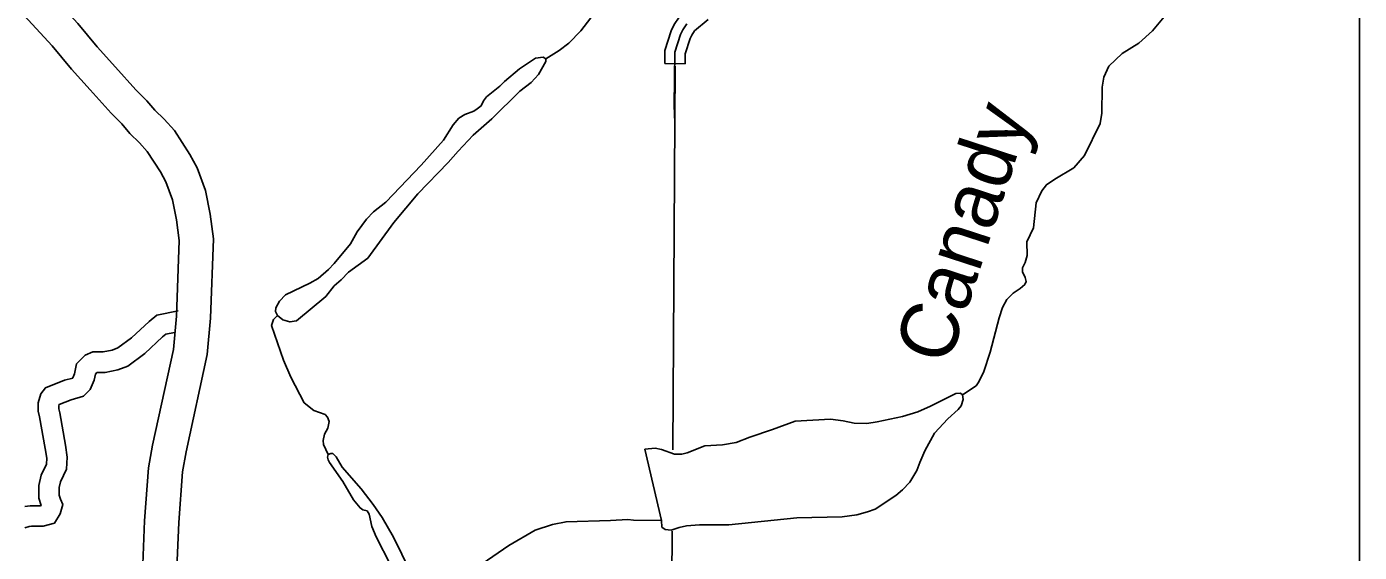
# Model space of a CAD drawing. Extents: x 1373862 to 1376999, y 1168398 to 1170455.
# Drawn here: x 1375987.3 to 1376182.8, y 1168606.3 to 1168683.4 of the extents above; entities that cross this region are included whole.
import ezdxf

# ---------------------------------------------------------------- set-up
doc = ezdxf.new("R2010")
doc.units = 0
for name, color, linetype in [('Level 10', 7, 'Continuous'), ('Level 35', 7, 'Continuous'), ('Level 45', 7, 'Continuous'), ('Level 46', 7, 'Continuous'), ('Level 5', 7, 'Continuous'), ('R_Draft', 7, 'Continuous')]:
    doc.layers.add(name, color=color, linetype=linetype)

msp = doc.modelspace()

# ---------------------------------------------------------------- linework, layer by layer
at = {"layer": 'Level 10'}
for points in [[(1376009.3, 1168602.9), (1376009.64, 1168610.64), (1376010.17, 1168618.08), (1376010.71, 1168621.05), (1376013.81, 1168635.3), (1376014.28, 1168640.64), (1376014.72, 1168652.3), (1376014.24, 1168655.88), (1376013.54, 1168659.35), (1376012.35, 1168662.69), (1376011.28, 1168664.68), (1376009, 1168668.17), (1376007.49, 1168669.85), (1376006.14, 1168671.17), (1376004.97, 1168672.53), (1376003.37, 1168674.15), (1376000.37, 1168677.47), (1375997.7, 1168680.46), (1375994.86, 1168683.89), (1375987.61, 1168691.78), (1375985.75, 1168693.59)], [(1375984.02, 1168688.29), (1375991.09, 1168680.6), (1375993.91, 1168677.2), (1375996.64, 1168674.13), (1375999.74, 1168670.71), (1376001.29, 1168669.14), (1376002.49, 1168667.75), (1376003.88, 1168666.39), (1376005.02, 1168665.12), (1376006.98, 1168662.12), (1376007.77, 1168660.66), (1376008.71, 1168658.01), (1376009.31, 1168655.06), (1376009.7, 1168652.06), (1376009.29, 1168640.96), (1376008.85, 1168636.05), (1376005.8, 1168622.02), (1376005.21, 1168618.7), (1376004.64, 1168610.93), (1376004.32, 1168603.27)]]:
    msp.add_lwpolyline(points, dxfattribs=at)
at = {"layer": 'Level 35'}
for points in [[(1376063.47, 1168678.69), (1376065.41, 1168679.9), (1376066.85, 1168680.98), (1376068.61, 1168682.81), (1376073, 1168688.56)], [(1376124.58, 1168629.39), (1376126.55, 1168630.72), (1376126.96, 1168631.29), (1376127.69, 1168632.82), (1376128.62, 1168635.65), (1376129.95, 1168640.67), (1376130.45, 1168642.22), (1376131.06, 1168643.39), (1376131.98, 1168644.32), (1376133.03, 1168644.98), (1376133.72, 1168645.59), (1376133.89, 1168646.03), (1376133.74, 1168646.63), (1376133.37, 1168647.42), (1376133.36, 1168648.04), (1376133.74, 1168648.81), (1376134.04, 1168649.83), (1376134.01, 1168651.85), (1376134.99, 1168653.89), (1376135.35, 1168657.55), (1376136.18, 1168659.34), (1376136.88, 1168660.21), (1376138.1, 1168661.05), (1376140.89, 1168662.68), (1376142.45, 1168664.52), (1376144.74, 1168669.18), (1376145.02, 1168670.74), (1376145.07, 1168674.54), (1376145.29, 1168676.02), (1376146.02, 1168677.63), (1376147.98, 1168679.46), (1376150.4, 1168681), (1376152.43, 1168682.8), (1376154.4, 1168685.15)], [(1376063.06, 1168678.92), (1376061.94, 1168678.79), (1376059.59, 1168677.24), (1376057.42, 1168675.39), (1376056.71, 1168674.68), (1376054.78, 1168673.1), (1376054.34, 1168672.51), (1376053.97, 1168671.82), (1376053.41, 1168671.34), (1376052.9, 1168671.01), (1376051.6, 1168670.51), (1376050.7, 1168669.98), (1376049.89, 1168669.03), (1376048.47, 1168666.75), (1376045.2, 1168663.07), (1376040, 1168657.64), (1376038.19, 1168656.26), (1376037.16, 1168655.17), (1376035.78, 1168653.29), (1376034.83, 1168651.56), (1376032.44, 1168648.65), (1376031.58, 1168647.77), (1376030.07, 1168646.48), (1376028.88, 1168645.76), (1376025.28, 1168644.08), (1376024.43, 1168643.13), (1376023.88, 1168642.14), (1376023.81, 1168641.64), (1376024.11, 1168641.02), (1376024.88, 1168640.39), (1376025.95, 1168640.1), (1376026.91, 1168640.27), (1376031.19, 1168643.83), (1376032.43, 1168645.38), (1376033.47, 1168646.28), (1376034.52, 1168647.37), (1376037.37, 1168649.46), (1376041.16, 1168654.68), (1376044.69, 1168658.89), (1376049.15, 1168663.48), (1376050.61, 1168665.16), (1376052.82, 1168667.47), (1376055.54, 1168669.88), (1376059.65, 1168673.93), (1376061.34, 1168675.21), (1376062.37, 1168676.41), (1376063.45, 1168678.32), (1376063.47, 1168678.69), (1376063.06, 1168678.92)], [(1376031.55, 1168620.62), (1376030.88, 1168622.11), (1376030.83, 1168622.69), (1376031, 1168623.61), (1376031.48, 1168624.52), (1376031.68, 1168625.48), (1376031.43, 1168626.14), (1376031.11, 1168626.49), (1376029.47, 1168627.12), (1376028.03, 1168628.24), (1376026.08, 1168632), (1376025.02, 1168634.48), (1376023.26, 1168639.59), (1376023.53, 1168640.45), (1376024.11, 1168641.02)], [(1376080.49, 1168609.96), (1376080.99, 1168609.66), (1376081.85, 1168609.54), (1376083, 1168609.94), (1376084.11, 1168610.18), (1376086.02, 1168610.33), (1376090.32, 1168610.3), (1376100.27, 1168611.34), (1376106.94, 1168611.49), (1376109.07, 1168611.79), (1376110.64, 1168612.21), (1376111.77, 1168612.63), (1376114.78, 1168614.62), (1376115.77, 1168615.44), (1376116.82, 1168616.57), (1376117.89, 1168618.27), (1376118.29, 1168619.47), (1376119.06, 1168621.19), (1376120.47, 1168623.79), (1376122.43, 1168625.88), (1376123.94, 1168627.22), (1376124.35, 1168627.79), (1376124.67, 1168628.71), (1376124.58, 1168629.39), (1376124.28, 1168629.63), (1376123.58, 1168629.61), (1376119.89, 1168627.71), (1376118.03, 1168626.9), (1376115.79, 1168626.23), (1376112.03, 1168625.41), (1376110.56, 1168625.2), (1376108.67, 1168625.25), (1376107.05, 1168625.6), (1376105.21, 1168625.81), (1376100.03, 1168625.55), (1376096.73, 1168624.31), (1376093.4, 1168623.2), (1376091.36, 1168622.39), (1376089.37, 1168622.05), (1376086.8, 1168621.89), (1376084.17, 1168620.87), (1376083.4, 1168620.7), (1376082.32, 1168620.7), (1376080.42, 1168621.35), (1376079.48, 1168621.55), (1376077.98, 1168621.41)], [(1376044.89, 1168596.24), (1376038.58, 1168608.54), (1376037.96, 1168610.09), (1376037.57, 1168611.89), (1376037.26, 1168612.36), (1376036.62, 1168612.53), (1376036.22, 1168612.8), (1376035.26, 1168614.01), (1376033.72, 1168616.66), (1376031.77, 1168619.45), (1376031.54, 1168619.84), (1376031.45, 1168620.24), (1376031.55, 1168620.62), (1376031.96, 1168620.81)], [(1376031.96, 1168620.81), (1376032.24, 1168620.77), (1376032.71, 1168620.28), (1376033.61, 1168618.78), (1376036.37, 1168615.58), (1376038.14, 1168613.31), (1376039.49, 1168611.4), (1376041.11, 1168608.49), (1376044.79, 1168601.03)], [(1376077.98, 1168621.41), (1376080.45, 1168610.95)], [(1376047.64, 1168594.74), (1376050.83, 1168601.79), (1376051.65, 1168602.88), (1376058.05, 1168607.27), (1376061.92, 1168609.53), (1376064.44, 1168610.39), (1376066.44, 1168610.78), (1376072.96, 1168610.95), (1376075.51, 1168611.11), (1376076.3, 1168611.03), (1376080.45, 1168610.95)], [(1376080.45, 1168610.95), (1376080.49, 1168609.96)]]:
    msp.add_lwpolyline(points, dxfattribs=at)
at = {"layer": 'Level 45'}
msp.add_line((1376080.9, 1168678.01), (1376083.89, 1168677.96), dxfattribs=at)
for points in [[(1376086.2, 1168687.69), (1376085.59, 1168686.95), (1376083.03, 1168684.8), (1376082.31, 1168683.71), (1376081.84, 1168682.82), (1376080.93, 1168679.9), (1376080.9, 1168678.01)], [(1376084.14, 1168683.81), (1376083.58, 1168682.96), (1376083.21, 1168682.25), (1376082.4, 1168679.66), (1376082.27, 1168671.84), (1376082.37, 1168669.33)], [(1376087.26, 1168684.44), (1376085.29, 1168682.78), (1376084.89, 1168682.18), (1376084.63, 1168681.67), (1376083.92, 1168679.41), (1376083.89, 1168677.96)]]:
    msp.add_lwpolyline(points, dxfattribs=at)
at = {"layer": 'Level 46'}
for points in [[(1376009.55, 1168641.73), (1376006.45, 1168641.08), (1376005.29, 1168640.15), (1376002.73, 1168637.75), (1376000.73, 1168636.27), (1375999.87, 1168635.97), (1375998.54, 1168635.69), (1375997.06, 1168635.69), (1375995.93, 1168635.2), (1375994.66, 1168633.93), (1375994.35, 1168632.47), (1375994.1, 1168631.87), (1375994.09, 1168631.86), (1375992.9, 1168631.53), (1375990.1, 1168630.43), (1375989.43, 1168629.54), (1375989.04, 1168628.24), (1375989.04, 1168627.02), (1375989.24, 1168626.15), (1375990.06, 1168621.53), (1375990.28, 1168620.12), (1375990.23, 1168619.24), (1375989.45, 1168617.6), (1375989.13, 1168616.1), (1375989.13, 1168614.23), (1375989.45, 1168613.14), (1375989.34, 1168613.11), (1375989.13, 1168613.11), (1375987.86, 1168613.11), (1375987.06, 1168613)], [(1376009.03, 1168638.55), (1376007.76, 1168638.29), (1376007.26, 1168637.88), (1376004.66, 1168635.45), (1376002.16, 1168633.6), (1376000.69, 1168633.07), (1375998.86, 1168632.69), (1375997.68, 1168632.69), (1375997.64, 1168632.67), (1375997.41, 1168632.44), (1375997.22, 1168631.57), (1375996.64, 1168630.17), (1375995.65, 1168629.18), (1375993.85, 1168628.68), (1375992.1, 1168627.99), (1375992.04, 1168627.8), (1375992.04, 1168627.35), (1375992.18, 1168626.73), (1375993.02, 1168622.02), (1375993.3, 1168620.26), (1375993.19, 1168618.48), (1375992.31, 1168616.63), (1375992.13, 1168615.79), (1375992.13, 1168614.67), (1375992.29, 1168614.11), (1375992.62, 1168613.3), (1375992.27, 1168611.94), (1375991.42, 1168610.57), (1375989.75, 1168610.11), (1375989.13, 1168610.11), (1375988.07, 1168610.11), (1375987.71, 1168610.06), (1375987.06, 1168609.87)]]:
    msp.add_lwpolyline(points, dxfattribs=at)
at = {"layer": 'Level 5'}
for points in [[(1376082.44, 1168677.6), (1376082.07, 1168621.31)], [(1376082, 1168609.4), (1376081.81, 1168580.7), (1376081.62, 1168562.99)]]:
    msp.add_lwpolyline(points, dxfattribs=at)
at = {"layer": 'R_Draft'}
msp.add_lwpolyline([(1374675.34, 1169579.43), (1376182.76, 1169579.43), (1376182.76, 1168562.99), (1374675.34, 1168562.99)], close=True, dxfattribs=at)

# ---------------------------------------------------------------- texts
at = {"layer": 'Level 35'}
msp.add_text('Canady', height=8.44, rotation=71.947, dxfattribs=at).set_placement((1376122.49, 1168633.48))

doc.saveas('drawing.dxf')
